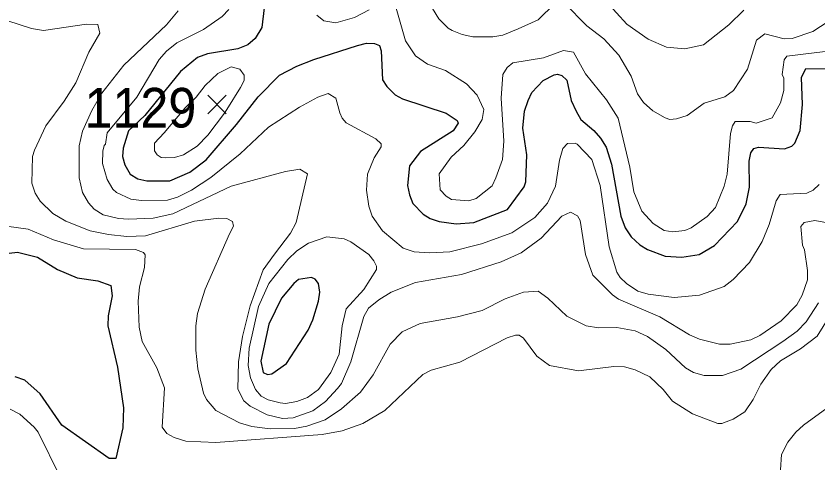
# Model space of a CAD drawing. Extents: x 423 to 448.8, y 7456.3 to 7484.
# Drawn here: x 429.234 to 430.855, y 7479.901 to 7480.803 of the extents above; entities that cross this region are included whole.
import ezdxf
from ezdxf.enums import TextEntityAlignment as Align

# ---------------------------------------------------------------- set-up
doc = ezdxf.new("R2010")
doc.units = 0
doc.header["$LTSCALE"] = 0.032
for name, color, linetype, lineweight in [('1', 7, 'Continuous', 25), ('2', 7, 'Continuous', 13), ('21', 7, 'Continuous', 25)]:
    doc.layers.add(name, color=color, linetype=linetype, lineweight=lineweight)
doc.layers.add('61', color=7, linetype='Continuous')

msp = doc.modelspace()

# ---------------------------------------------------------------- linework, layer by layer
at = {"layer": '1'}
for points in [[(429.7353, 7480.8201), (429.7307, 7480.7806), (429.7175, 7480.7582), (429.7029, 7480.7451), (429.6827, 7480.7373), (429.6209, 7480.7273), (429.6007, 7480.7196), (429.5667, 7480.6917), (429.4942, 7480.6024), (429.4615, 7480.5718), (429.4507, 7480.537), (429.4491, 7480.52), (429.4538, 7480.503), (429.4646, 7480.4844), (429.4801, 7480.4751), (429.4987, 7480.4705), (429.545, 7480.4705), (429.5853, 7480.4883), (429.6185, 7480.513), (429.6796, 7480.5842), (429.7237, 7480.6406), (429.7663, 7480.684), (429.8019, 7480.7025), (429.8359, 7480.7157), (429.9241, 7480.7443), (429.9426, 7480.7489), (429.9589, 7480.7482), (429.9689, 7480.7443), (429.972, 7480.7335), (429.9751, 7480.6747), (429.9836, 7480.6615), (430.0006, 7480.6445), (430.0153, 7480.636), (430.1035, 7480.6074), (430.1259, 7480.5927), (430.1275, 7480.5873), (430.1174, 7480.5718), (430.0517, 7480.53), (430.0293, 7480.5014), (430.0254, 7480.4612), (430.0292, 7480.4427), (430.0362, 7480.4249), (430.0571, 7480.4032), (430.071, 7480.3947), (430.0896, 7480.3885), (430.1236, 7480.3838), (430.1592, 7480.3869), (430.2273, 7480.4132), (430.2613, 7480.4589), (430.2644, 7480.469)], [(430.2644, 7480.469), (430.2667, 7480.5231), (430.2582, 7480.5773), (430.262, 7480.6113), (430.269, 7480.6329), (430.2767, 7480.6492), (430.2992, 7480.6731), (430.3216, 7480.6847), (430.3286, 7480.6863), (430.3371, 7480.6832), (430.3471, 7480.6739), (430.3564, 7480.6329), (430.3665, 7480.6112), (430.3757, 7480.5943), (430.4021, 7480.5726), (430.4152, 7480.5571), (430.4268, 7480.5386), (430.4376, 7480.5045), (430.4562, 7480.3994), (430.4655, 7480.3761), (430.4771, 7480.3576), (430.4948, 7480.3413), (430.5103, 7480.332), (430.5459, 7480.3189), (430.58, 7480.3166), (430.6147, 7480.322), (430.6457, 7480.3405), (430.6921, 7480.3885), (430.7099, 7480.4241), (430.7168, 7480.4581), (430.7161, 7480.5107), (430.7192, 7480.527), (430.7254, 7480.5362), (430.7347, 7480.5385), (430.7872, 7480.5354), (430.8019, 7480.5409), (430.8081, 7480.5471), (430.8189, 7480.5726), (430.8236, 7480.6252), (430.8213, 7480.6793), (430.8306, 7480.6979), (430.8971, 7480.6971)], [(429.197, 7480.322), (429.2372, 7480.3266), (429.2775, 7480.3166), (429.3177, 7480.2918), (429.3579, 7480.2748), (429.3997, 7480.2686), (429.4259, 7480.2593), (429.4283, 7480.2385), (429.4205, 7480.1983), (429.4198, 7480.1781), (429.4391, 7480.0946), (429.4515, 7480.0126), (429.4499, 7479.9724), (429.436, 7479.9105), (429.4221, 7479.9105), (429.3269, 7479.9778), (429.2828, 7480.0405), (429.2519, 7480.0683), (429.2326, 7480.0753)]]:
    msp.add_lwpolyline(points, dxfattribs=at)
msp.add_lwpolyline([(429.8246, 7480.1696), (429.8343, 7480.1905), (429.8452, 7480.2276), (429.8483, 7480.2462), (429.8452, 7480.2632), (429.8389, 7480.2725), (429.8312, 7480.2756), (429.8049, 7480.2717), (429.7957, 7480.2632), (429.7709, 7480.2338), (429.7454, 7480.1812), (429.7291, 7480.107), (429.7338, 7480.0837), (429.7423, 7480.0799), (429.7508, 7480.0814), (429.7809, 7480.1023)], close=True, dxfattribs=at)
at = {"layer": '2'}
for points in [[(430.4059, 7480.8564), (430.4686, 7480.7868), (430.5119, 7480.7567), (430.549, 7480.7404), (430.5861, 7480.7373), (430.6233, 7480.7451), (430.6751, 7480.786), (430.7053, 7480.8154)], [(429.6642, 7480.817), (429.651, 7480.8023), (429.6131, 7480.776), (429.559, 7480.7497), (429.5381, 7480.7327), (429.5234, 7480.7157), (429.4781, 7480.6394), (429.418, 7480.5674), (429.4151, 7480.5447), (429.412, 7480.5424), (429.4097, 7480.5308), (429.4089, 7480.5061), (429.4182, 7480.4736), (429.4298, 7480.4542), (429.4375, 7480.4473), (429.4662, 7480.4341), (429.4878, 7480.431), (429.5404, 7480.4318), (429.5605, 7480.438), (429.5891, 7480.4519), (429.6278, 7480.4775), (429.6874, 7480.5254), (429.7446, 7480.5788), (429.8072, 7480.6198), (429.8444, 7480.6399), (429.8653, 7480.6469), (429.8808, 7480.6375), (429.8885, 7480.6082), (429.8931, 7480.5974), (429.9016, 7480.588), (429.9612, 7480.5556), (429.972, 7480.5455)], [(429.948, 7480.8162), (429.9179, 7480.8007), (429.8808, 7480.7899), (429.856, 7480.7938), (429.8421, 7480.8054)], [(430.8971, 7480.735), (430.7919, 7480.7227), (430.7864, 7480.7149), (430.7826, 7480.6855), (430.7857, 7480.6778), (430.7857, 7480.6531), (430.7795, 7480.6283), (430.7625, 7480.5981), (430.73, 7480.5873), (430.7176, 7480.5904), (430.6874, 7480.5904), (430.682, 7480.5819), (430.6782, 7480.5664), (430.6712, 7480.4844), (430.665, 7480.4597), (430.648, 7480.4171), (430.631, 7480.3986), (430.5985, 7480.3761), (430.5861, 7480.3707), (430.5614, 7480.3676), (430.5444, 7480.3707), (430.5219, 7480.3846), (430.4987, 7480.4094), (430.4825, 7480.4489), (430.4748, 7480.4984), (430.4508, 7480.5974), (430.4276, 7480.6345), (430.385, 7480.6871), (430.361, 7480.7304), (430.3409, 7480.7342), (430.3, 7480.7188), (430.2381, 7480.7087), (430.2265, 7480.6994), (430.218, 7480.6855), (430.2149, 7480.6376), (430.2203, 7480.551), (430.2172, 7480.5138), (430.2041, 7480.4767), (430.1963, 7480.4604), (430.1638, 7480.4349), (430.1491, 7480.4303), (430.1143, 7480.4334), (430.1035, 7480.4396), (430.0911, 7480.4527), (430.0896, 7480.4852), (430.1135, 7480.5185), (430.139, 7480.5424), (430.1615, 7480.5695), (430.1762, 7480.5943), (430.1793, 7480.6151), (430.1661, 7480.6438), (430.1445, 7480.6669), (430.102, 7480.6933), (430.0656, 7480.7064), (430.0416, 7480.7234), (430.0215, 7480.7536), (430.0022, 7480.8193)], [(430.0757, 7480.8186), (430.0888, 7480.7977), (430.1074, 7480.7791), (430.1159, 7480.7745), (430.136, 7480.766), (430.1577, 7480.7613), (430.1979, 7480.7613), (430.218, 7480.7652), (430.2489, 7480.7775), (430.2891, 7480.7961), (430.3232, 7480.8286)], [(430.3425, 7480.8294), (430.3881, 7480.7837), (430.4222, 7480.7574), (430.4523, 7480.7242), (430.4771, 7480.6824), (430.4902, 7480.6461), (430.5026, 7480.629), (430.5211, 7480.612), (430.5459, 7480.5981), (430.5552, 7480.5943), (430.5691, 7480.5958), (430.5908, 7480.6027), (430.6248, 7480.6275), (430.6666, 7480.6406), (430.6844, 7480.6531), (430.7122, 7480.6964), (430.7308, 7480.7551), (430.7478, 7480.7675), (430.7864, 7480.7574), (430.8027, 7480.7582), (430.8445, 7480.7722), (430.8754, 7480.7922)], [(429.7075, 7480.0157), (429.6943, 7480.0265), (429.6827, 7480.0505), (429.6835, 7480.1054), (429.692, 7480.1565), (429.7075, 7480.2184), (429.7338, 7480.2911), (429.7562, 7480.3228), (429.7887, 7480.3653), (429.8003, 7480.387), (429.8235, 7480.4852), (429.808, 7480.4945), (429.7787, 7480.4898), (429.6688, 7480.4597), (429.5513, 7480.404), (429.511, 7480.3955), (429.4615, 7480.3932), (429.4414, 7480.3947), (429.4105, 7480.4024), (429.3919, 7480.4133), (429.3803, 7480.4264), (429.3687, 7480.4473), (429.3617, 7480.4767), (429.3617, 7480.5417), (429.3687, 7480.5711), (429.3873, 7480.6128), (429.4074, 7480.6476), (429.4522, 7480.7041), (429.5381, 7480.786), (429.5621, 7480.8139)], [(429.4956, 7480.3599), (429.4584, 7480.3583), (429.4213, 7480.3622), (429.3842, 7480.37), (429.3347, 7480.3893), (429.3084, 7480.4048), (429.2829, 7480.4295), (429.2728, 7480.4458), (429.2658, 7480.4659), (429.2674, 7480.52), (429.2713, 7480.5324), (429.2944, 7480.5819), (429.3316, 7480.6314), (429.3548, 7480.6685), (429.3811, 7480.7304), (429.4035, 7480.7691), (429.3997, 7480.7861), (429.3765, 7480.7868), (429.2898, 7480.7745), (429.2651, 7480.7783), (429.2179, 7480.7938)], [(429.972, 7480.5455), (429.972, 7480.5393), (429.9582, 7480.5173), (429.9442, 7480.4844), (429.9426, 7480.452), (429.9473, 7480.4195), (429.9542, 7480.3994), (429.9751, 7480.3699), (430.0169, 7480.3351), (430.0385, 7480.3274), (430.0695, 7480.3251), (430.1112, 7480.3274), (430.1747, 7480.3437), (430.2365, 7480.3661), (430.283, 7480.397), (430.3085, 7480.4256), (430.3247, 7480.4597), (430.3324, 7480.5123), (430.3394, 7480.5362), (430.3487, 7480.5463), (430.3641, 7480.5471), (430.368, 7480.5447), (430.3982, 7480.5138), (430.4144, 7480.4612), (430.433, 7480.3375), (430.4485, 7480.2864), (430.4554, 7480.2756), (430.4678, 7480.2632), (430.491, 7480.2478), (430.5119, 7480.2423), (430.5645, 7480.2354), (430.6155, 7480.24), (430.665, 7480.2578), (430.6836, 7480.2717), (430.7168, 7480.3057), (430.7424, 7480.3483), (430.7563, 7480.3823), (430.7702, 7480.4303), (430.7787, 7480.4434), (430.8321, 7480.4458), (430.8452, 7480.4519), (430.8576, 7480.4635)], [(430.8561, 7480.2246), (430.8313, 7480.1859), (430.8128, 7480.1673), (430.7842, 7480.1464), (430.6991, 7480.0907), (430.6619, 7480.0776), (430.6248, 7480.0776), (430.6031, 7480.0837), (430.5869, 7480.093), (430.5475, 7480.1302), (430.5103, 7480.1565), (430.4856, 7480.1681), (430.4485, 7480.175), (430.4113, 7480.1743), (430.3866, 7480.1781), (430.3471, 7480.1975), (430.3092, 7480.2338), (430.2891, 7480.2478), (430.2597, 7480.2462), (430.2226, 7480.2323), (430.1762, 7480.2091), (430.1267, 7480.1959), (430.0509, 7480.1828), (430.0145, 7480.1658), (429.9905, 7480.141), (429.9557, 7480.0791), (429.9302, 7480.0443), (429.8916, 7480.0103), (429.8591, 7479.9886), (429.822, 7479.9755), (429.7972, 7479.9709), (429.7477, 7479.9701), (429.7106, 7479.9747), (429.6858, 7479.9824), (429.6379, 7480.0072), (429.6193, 7480.0296), (429.6131, 7480.042), (429.6015, 7480.0915), (429.5977, 7480.1286), (429.5977, 7480.1781), (429.6008, 7480.2029), (429.6162, 7480.2524), (429.6657, 7480.3638), (429.6735, 7480.3792), (429.6719, 7480.3885), (429.6603, 7480.3947), (429.6441, 7480.3955), (429.5946, 7480.3893), (429.4956, 7480.3599)], [(430.9187, 7480.3777), (430.8483, 7480.3908), (430.8267, 7480.387), (430.8205, 7480.3784), (430.8236, 7480.3406), (430.8275, 7480.3313), (430.8336, 7480.2895), (430.8336, 7480.271), (430.8228, 7480.24), (430.812, 7480.2207), (430.7803, 7480.1882), (430.7377, 7480.1588), (430.7192, 7480.1495), (430.6774, 7480.141), (430.6558, 7480.141), (430.6155, 7480.151), (430.5954, 7480.1596), (430.5351, 7480.1959), (430.4516, 7480.2322), (430.4399, 7480.2408), (430.3997, 7480.2802), (430.385, 7480.322), (430.3742, 7480.3908), (430.3688, 7480.4001), (430.3549, 7480.4078), (430.337, 7480.3993), (430.2953, 7480.3552), (430.2551, 7480.3251), (430.2149, 7480.3073), (430.1344, 7480.2818), (430.0416, 7480.2655), (429.9921, 7480.2462), (429.9673, 7480.2307), (429.9465, 7480.2137), (429.9372, 7480.1967), (429.9109, 7480.1054), (429.8916, 7480.0613), (429.8838, 7480.0513), (429.8598, 7480.025), (429.8343, 7480.0064), (429.7941, 7479.9925), (429.7725, 7479.991), (429.7415, 7479.9987), (429.7075, 7480.0157)], [(429.146, 7480.3885), (429.2589, 7480.3731), (429.3099, 7480.3514), (429.3703, 7480.3336), (429.4755, 7480.332), (429.4917, 7480.3259), (429.4948, 7480.3212), (429.494, 7480.2957), (429.4839, 7480.257), (429.4809, 7480.2276), (429.4832, 7480.1751), (429.4894, 7480.1464), (429.5188, 7480.0931), (429.5342, 7480.0528), (429.5296, 7479.9732), (429.5388, 7479.9608), (429.5536, 7479.9523), (429.5776, 7479.9453), (429.6379, 7479.9422), (429.8529, 7479.9585), (429.8931, 7479.9662), (429.9349, 7479.9809), (429.9797, 7480.0072), (430.0563, 7480.0799), (430.0733, 7480.0884), (430.1314, 7480.1046), (430.2265, 7480.1541), (430.2435, 7480.1595), (430.2512, 7480.1595), (430.2597, 7480.1534), (430.2868, 7480.117), (430.3123, 7480.0977), (430.3711, 7480.0869), (430.4423, 7480.0962), (430.4639, 7480.0954), (430.4856, 7480.0892), (430.515, 7480.0752), (430.542, 7480.0497), (430.5606, 7480.0257), (430.6016, 7480.0002), (430.6527, 7479.9809), (430.6604, 7479.9809), (430.6836, 7479.9894), (430.7068, 7480.0041), (430.7238, 7480.0296), (430.7393, 7480.0606), (430.7601, 7480.0899), (430.7795, 7480.1077), (430.8197, 7480.1317), (430.853, 7480.1572), (430.8862, 7480.2106)], [(430.9203, 7480.0459), (430.8259, 7479.9778), (430.8105, 7479.9631), (430.7942, 7479.943), (430.7811, 7479.9183), (430.7795, 7479.8873), (430.7826, 7479.8649), (430.7981, 7479.8378), (430.8212, 7479.813), (430.8816, 7479.7597)], [(429.3238, 7479.8719), (429.279, 7479.9631), (429.2705, 7479.9732), (429.2419, 7479.9995), (429.2225, 7480.0095)]]:
    msp.add_lwpolyline(points, dxfattribs=at)
for points in [[(429.6, 7480.5409), (429.6216, 7480.5633), (429.6556, 7480.6074), (429.6604, 7480.6148), (429.6881, 7480.6592), (429.6951, 7480.6732), (429.6951, 7480.684), (429.6866, 7480.6964), (429.6688, 7480.701), (429.6417, 7480.6878), (429.6162, 7480.6631), (429.5984, 7480.6399), (429.5762, 7480.6179), (429.5332, 7480.568), (429.5141, 7480.5471), (429.5141, 7480.5316), (429.5195, 7480.5231), (429.5273, 7480.5177), (429.5358, 7480.5169), (429.5544, 7480.5177), (429.5729, 7480.5231)], [(429.9109, 7480.3475), (429.897, 7480.3537), (429.8622, 7480.3576), (429.8251, 7480.3452), (429.8019, 7480.3297), (429.7833, 7480.3119), (429.7454, 7480.2632), (429.7245, 7480.2168), (429.7051, 7480.1333), (429.7036, 7480.0977), (429.7082, 7480.073), (429.7183, 7480.0498), (429.7299, 7480.0358), (429.7438, 7480.0288), (429.7678, 7480.0226), (429.7787, 7480.0211), (429.8019, 7480.025), (429.8235, 7480.0335), (429.8452, 7480.0497), (429.8707, 7480.0838), (429.8869, 7480.1209), (429.8931, 7480.1781), (429.9016, 7480.2122), (429.9372, 7480.2516), (429.9627, 7480.2918), (429.9627, 7480.2988), (429.9573, 7480.3096), (429.9473, 7480.322)]]:
    msp.add_lwpolyline(points, close=True, dxfattribs=at)
at = {"layer": '21'}
for p, q in [((429.6216, 7480.6435), (429.6591, 7480.606)), ((429.6591, 7480.6435), (429.6216, 7480.606))]:
    msp.add_line(p, q, dxfattribs=at)

# ---------------------------------------------------------------- texts
at = {"layer": '61', "width": 0.95}
msp.add_text('1129', height=0.08, dxfattribs=at).set_placement((429.4854, 7480.5784), align=Align.CENTER)

doc.saveas('drawing.dxf')
